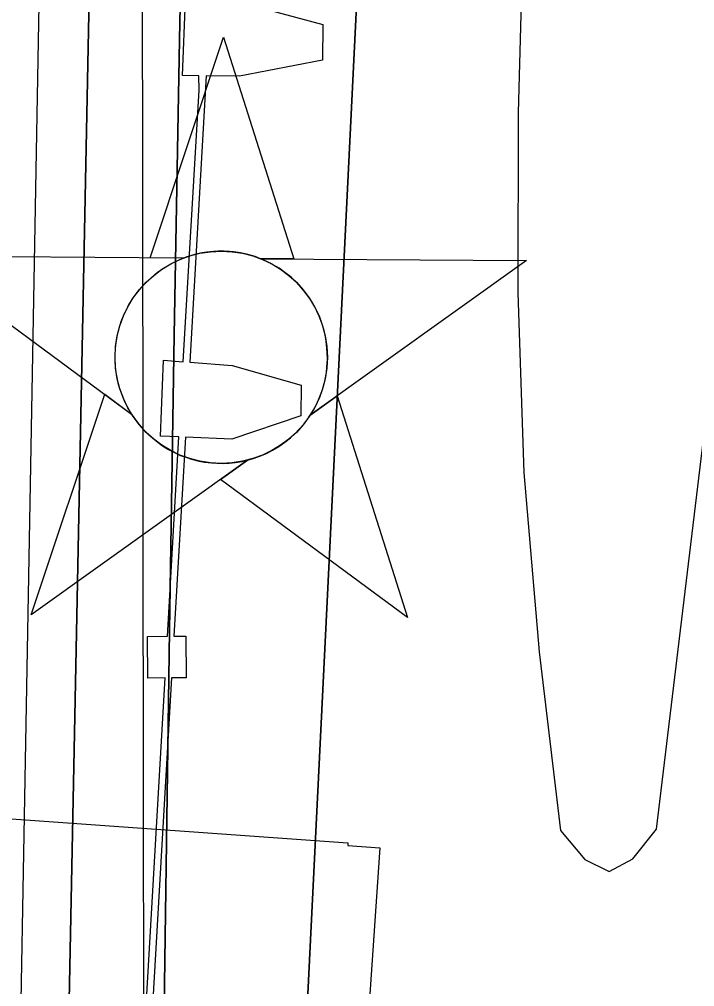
# Model space of a CAD drawing. Extents: x 3313447 to 3351316, y 703786 to 729172.
# Drawn here: x 3322800.6 to 3322994.8, y 718488.6 to 718766.9 of the extents above; entities that cross this region are included whole.
import ezdxf

# ---------------------------------------------------------------- set-up
doc = ezdxf.new("R2010")
doc.units = 0
for name, color, linetype in [('V-CHAN-DOCK', 7, 'Continuous'), ('V-CHAN-NAID', 7, 'Continuous'), ('V-GRID-MAJR', 7, 'Continuous'), ('V-RRAP-RVMT', 7, 'Continuous'), ('V-TOPO-DPTH', 7, 'Continuous'), ('V-TOPO-MAJR', 7, 'Continuous'), ('V-TOPO-MINR', 7, 'Continuous')]:
    doc.layers.add(name, color=color, linetype=linetype)

msp = doc.modelspace()

# ---------------------------------------------------------------- linework, layer by layer
at = {"layer": 'V-CHAN-DOCK'}
for points in [[(3322870.0500000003, 719051.83), (3322864.002, 718942.2930000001), (3322872.852, 718941.068), (3322896.019, 718934.74), (3322895.951, 718925.8640000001), (3322878.144, 718919.1730000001), (3322862.759, 718919.775), (3322862.577, 718916.458), (3322893.7430000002, 718914.8640000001), (3322886.616, 718775.432), (3322853.529, 718777.1240000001), (3322853.629, 718772.156), (3322866.742, 718771.08), (3322887.867, 718765.452), (3322887.788, 718755.208), (3322863.8510000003, 718750.617)], [(3322837.126, 718484.674), (3322842.486, 718577.442), (3322837.487, 718577.403), (3322837.392, 718589.402), (3322843.178, 718589.447), (3322846.49, 718646.779), (3322841.187, 718646.996), (3322842.041, 718668.8420000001), (3322847.739, 718668.404), (3322852.257, 718746.6190000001), (3322852.1750000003, 718750.707), (3322847.4620000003, 718750.7440000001), (3322848.316, 718772.59), (3322851.737, 718772.309), (3322851.6380000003, 718777.22), (3322848.366, 718792.631), (3322475.021, 718810.037)], [(3322837.126, 718484.674), (3322842.486, 718577.442), (3322837.487, 718577.403), (3322837.392, 718589.402), (3322843.178, 718589.447), (3322846.49, 718646.779), (3322841.187, 718646.996), (3322842.041, 718668.8420000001), (3322847.739, 718668.404), (3322852.257, 718746.6190000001), (3322852.1750000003, 718750.707), (3322847.4620000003, 718750.7440000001), (3322848.316, 718772.59), (3322851.737, 718772.309), (3322851.6380000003, 718777.22), (3322848.366, 718792.631), (3322475.021, 718810.037)], [(3322866.742, 718771.08), (3322887.867, 718765.452), (3322887.788, 718755.208), (3322863.8510000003, 718750.617), (3322854.346, 718750.6900000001), (3322849.5840000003, 718668.263), (3322861.833, 718667.3200000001), (3322881.592, 718661.705), (3322881.523, 718652.827), (3322861.667, 718646.154), (3322848.339, 718646.703), (3322845.034, 718589.464), (3322848.4990000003, 718589.49), (3322848.593, 718577.4890000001), (3322844.339, 718577.456), (3322838.982, 718484.688)], [(3322863.8510000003, 718750.617), (3322854.346, 718750.6900000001), (3322849.5840000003, 718668.263), (3322861.833, 718667.3200000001), (3322881.592, 718661.705), (3322881.523, 718652.827), (3322861.667, 718646.154), (3322848.339, 718646.703), (3322845.034, 718589.464), (3322848.4990000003, 718589.49), (3322848.593, 718577.4890000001), (3322844.339, 718577.456), (3322838.982, 718484.688)]]:
    msp.add_lwpolyline(points, dxfattribs=at)
at = {"layer": 'V-CHAN-NAID'}
for points in [[(3322847.768, 718698.242), (3322838.181, 718698.31), (3322859.307, 718761.794), (3322879.531, 718698.017), (3322869.944, 718698.085), (3322868.367, 718698.6630000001), (3322866.272, 718699.283), (3322864.232, 718699.734), (3322862.196, 718700.042), (3322861.029, 718700.156), (3322859.495, 718700.237), (3322857.773, 718700.235), (3322856.403, 718700.165), (3322854.497, 718699.964), (3322853.131, 718699.745), (3322851.347, 718699.361), (3322849.8170000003, 718698.941), (3322848.785, 718698.61)], [(3322847.768, 718698.242), (3322771.2770000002, 718698.784), (3322832.842, 718653.385), (3322831.7290000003, 718655.294), (3322830.919, 718656.922), (3322830.094, 718658.89), (3322829.398, 718660.944), (3322829.0330000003, 718662.267), (3322828.6720000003, 718663.893), (3322828.428, 718665.338), (3322828.24, 718666.936), (3322828.131, 718668.672), (3322828.119, 718670.253), (3322828.2260000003, 718672.327), (3322828.409, 718673.9450000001), (3322828.801, 718676.148), (3322829.282, 718678.071), (3322829.8850000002, 718679.958), (3322830.54, 718681.637), (3322831.267, 718683.225), (3322832.0810000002, 718684.76), (3322833.142, 718686.497), (3322834.173, 718687.9670000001), (3322835.173, 718689.236), (3322836.1750000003, 718690.382), (3322837.484, 718691.719), (3322838.535, 718692.684), (3322840.252, 718694.081), (3322841.464, 718694.951), (3322843.151, 718696.0210000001), (3322844.882, 718696.966), (3322846.328, 718697.65)], [(3322869.944, 718698.085), (3322946.436, 718697.542), (3322884.233, 718653.02), (3322885.144, 718654.509), (3322886.122, 718656.356), (3322886.8370000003, 718657.941), (3322887.576, 718659.8960000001), (3322888.1210000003, 718661.681), (3322888.519, 718663.3200000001), (3322888.88, 718665.33), (3322889.066, 718666.903), (3322889.19, 718669.109), (3322889.16, 718671.171), (3322888.972, 718673.3910000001), (3322888.7060000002, 718675.149), (3322888.215, 718677.381), (3322887.575, 718679.5210000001), (3322886.825, 718681.503), (3322886.177, 718682.946), (3322885.17, 718684.862), (3322884.108, 718686.584), (3322882.894, 718688.286), (3322881.633, 718689.8250000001), (3322880.361, 718691.191), (3322878.7290000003, 718692.723), (3322876.986, 718694.135), (3322875.303, 718695.312), (3322873.416, 718696.444), (3322871.944, 718697.205)], [(3322866.202, 718640.1140000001), (3322803.9990000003, 718595.5920000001), (3322825.125, 718659.0750000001), (3322832.842, 718653.385), (3322833.477, 718652.421), (3322834.86, 718650.562), (3322836.073, 718649.1460000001), (3322837.539, 718647.643), (3322838.928, 718646.392), (3322840.382, 718645.236), (3322841.785, 718644.2490000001), (3322843.463, 718643.213), (3322845.177, 718642.302), (3322846.968, 718641.491), (3322848.414, 718640.935), (3322850.042, 718640.406), (3322852.268, 718639.8420000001), (3322853.8000000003, 718639.555), (3322855.825, 718639.2980000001), (3322857.362, 718639.194), (3322859.223, 718639.172), (3322860.912, 718639.25), (3322862.622, 718639.426), (3322864.524, 718639.737)], [(3322884.233, 718653.02), (3322892.029, 718658.601), (3322912.253, 718594.824), (3322858.4050000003, 718634.534), (3322866.202, 718640.1140000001), (3322867.8680000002, 718640.59), (3322869.48, 718641.15), (3322871.6380000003, 718642.064), (3322873.373, 718642.948), (3322875.239, 718644.062), (3322876.978, 718645.274), (3322878.5300000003, 718646.519), (3322879.8170000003, 718647.687), (3322881.201, 718649.107), (3322882.4050000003, 718650.509), (3322883.524, 718651.981)]]:
    msp.add_lwpolyline(points, close=True, dxfattribs=at)
msp.add_circle((3322858.653821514, 718669.7074377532), 30.540600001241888, dxfattribs=at)
at = {"layer": 'V-GRID-MAJR'}
msp.add_spline([(3322840.097, 715233.372), (3322833.044, 721295.0380000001), (3322825.991, 727356.734), (3322825.989, 727358.642)], degree=3, dxfattribs=at)
at = {"layer": 'V-RRAP-RVMT'}
for p, q in [((3322769.502094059, 718538.9017036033), (3322895.0728493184, 718529.9479984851)), ((3322895.0728493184, 718529.9479984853), (3322895.0236708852, 718529.2450356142)), ((3322895.0236708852, 718529.2450356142), (3322904.311444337, 718528.5955711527)), ((3322904.311444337, 718528.5955711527), (3322897.3104366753, 718428.4765095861))]:
    msp.add_line(p, q, dxfattribs=at)
at = {"layer": 'V-TOPO-DPTH'}
for points in [[(3322842.663064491, 717436.2469395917), (3322845.125814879, 717487.6979062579), (3322847.390844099, 717539.1589083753), (3322863.2157893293, 717923.9447982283), (3322864.8645410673, 717966.2449866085), (3322866.392250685, 718008.5492860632), (3322867.7383971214, 718050.8597521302), (3322868.963501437, 718093.1743292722), (3322870.653624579, 718156.2271976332), (3322872.8808995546, 718230.0618698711), (3322875.4386660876, 718303.8839800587), (3322878.492169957, 718377.6872471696), (3322881.876165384, 718451.4779522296), (3322898.3686460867, 718786.5201441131), (3322900.1534983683, 718816.3052840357), (3322902.361037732, 718846.0545217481), (3322905.20260772, 718875.7499061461), (3322908.46686479, 718905.409388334), (3322934.324449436, 719119.3428836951), (3322943.5342747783, 719196.0541948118), (3322952.662504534, 719272.7751481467), (3322961.6683409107, 719349.5105648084), (3322970.5925817, 719426.2556236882), (3322983.5799811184, 719538.7240581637)], [(3322983.5799811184, 719538.7240581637), (3322970.5925817, 719426.2556236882), (3322961.6683409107, 719349.5105648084), (3322952.662504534, 719272.7751481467), (3322943.5342747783, 719196.0541948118), (3322934.324449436, 719119.3428836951), (3322908.46686479, 718905.409388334), (3322905.20260772, 718875.7499061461), (3322902.361037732, 718846.0545217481), (3322900.1534983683, 718816.3052840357), (3322898.3686460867, 718786.5201441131), (3322881.876165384, 718451.4779522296), (3322878.492169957, 718377.6872471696), (3322875.4386660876, 718303.8839800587), (3322872.8808995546, 718230.0618698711), (3322870.653624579, 718156.2271976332), (3322868.963501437, 718093.1743292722), (3322867.7383971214, 718050.8597521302), (3322866.392250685, 718008.5492860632), (3322864.8645410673, 717966.2449866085), (3322863.2157893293, 717923.9447982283), (3322847.390844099, 717539.1589083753), (3322845.125814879, 717487.6979062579), (3322842.663064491, 717436.2469395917)], [(3322836.2431728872, 718062.1285495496), (3322843.757132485, 718591.1045492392), (3322844.395928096, 718633.603727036), (3322845.0815206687, 718676.1021112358), (3322845.8373086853, 718718.5993050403), (3322846.639893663, 718761.095705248), (3322848.065264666, 718833.4050321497), (3322848.228915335, 718839.7446253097), (3322848.4440859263, 718846.0821546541), (3322848.736536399, 718852.4165882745), (3322849.0805067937, 718858.7489580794), (3322853.1372438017, 718925.870992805), (3322855.6229952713, 718965.7578441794), (3322858.2084225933, 719005.6380459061), (3322860.9433636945, 719045.5082731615), (3322863.7779806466, 719085.371850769), (3322896.0345077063, 719527.2877709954)], [(3322896.0345077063, 719527.2877709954), (3322863.7779806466, 719085.371850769), (3322860.9433636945, 719045.5082731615), (3322858.2084225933, 719005.6380459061), (3322855.6229952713, 718965.7578441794), (3322853.1372438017, 718925.870992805), (3322849.0805067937, 718858.7489580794), (3322848.736536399, 718852.4165882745), (3322848.4440859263, 718846.0821546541), (3322848.228915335, 718839.7446253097), (3322848.065264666, 718833.4050321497), (3322846.639893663, 718761.095705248), (3322845.8373086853, 718718.5993050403), (3322845.0815206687, 718676.1021112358), (3322844.395928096, 718633.603727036), (3322843.757132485, 718591.1045492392), (3322836.2431728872, 718062.1285495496)], [(3322814.761699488, 718479.8008328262), (3322821.272302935, 718807.1156940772), (3322821.7341080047, 718826.5859387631), (3322822.2951996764, 718846.052941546), (3322823.0052212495, 718865.5150814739), (3322823.814529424, 718884.9739794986), (3322846.535203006, 719385.1690621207), (3322848.023386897, 719417.668449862), (3322849.5274623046, 719450.1670962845), (3322851.0553749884, 719482.6646307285)], [(3322851.0553749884, 719482.6646307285), (3322849.5274623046, 719450.1670962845), (3322848.023386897, 719417.668449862), (3322846.535203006, 719385.1690621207), (3322823.814529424, 718884.9739794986), (3322823.0052212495, 718865.5150814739), (3322822.2951996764, 718846.052941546), (3322821.7341080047, 718826.5859387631), (3322821.272302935, 718807.1156940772), (3322814.761699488, 718479.8008328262)]]:
    msp.add_lwpolyline(points, dxfattribs=at)
at = {"layer": 'V-TOPO-MAJR'}
msp.add_lwpolyline([(3322960.779910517, 718951.1455854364), (3322956.9510486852, 718928.8677183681), (3322953.83491562, 718906.4495918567), (3322948.536112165, 718860.1668063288), (3322947.8275950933, 718853.1742080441), (3322947.240632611, 718846.1730096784), (3322946.8360020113, 718839.158911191), (3322946.5529260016, 718832.1362126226), (3322944.039631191, 718740.012250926), (3322943.9740678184, 718688.217331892), (3322945.696864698, 718636.5285889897), (3322950.1022019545, 718584.9991102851), (3322956.2958994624, 718533.5758077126), (3322963.288266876, 718525.2301497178), (3322970.2188751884, 718521.7038510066), (3322977.056844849, 718525.4065912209), (3322983.8330554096, 718533.9286907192), (3323014.3074799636, 718786.1340794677)], dxfattribs=at)
at = {"layer": 'V-TOPO-MINR'}
for points in [[(3322842.663064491, 717436.2469395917), (3322845.125814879, 717487.6979062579), (3322847.390844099, 717539.1589083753), (3322863.2157893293, 717923.9447982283), (3322864.8645410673, 717966.2449866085), (3322866.392250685, 718008.5492860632), (3322867.7383971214, 718050.8597521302), (3322868.963501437, 718093.1743292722), (3322870.653624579, 718156.2271976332), (3322872.8808995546, 718230.0618698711), (3322875.4386660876, 718303.8839800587), (3322878.492169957, 718377.6872471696), (3322881.876165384, 718451.4779522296), (3322898.3686460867, 718786.5201441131), (3322900.1534983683, 718816.3052840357), (3322902.361037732, 718846.0545217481), (3322905.20260772, 718875.7499061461), (3322908.46686479, 718905.409388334), (3322934.324449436, 719119.3428836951), (3322943.5342747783, 719196.0541948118), (3322952.662504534, 719272.7751481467), (3322961.6683409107, 719349.5105648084), (3322970.5925817, 719426.2556236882), (3322983.5799811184, 719538.7240581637)], [(3322896.0345077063, 719527.2877709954), (3322863.7779806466, 719085.371850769), (3322860.9433636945, 719045.5082731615), (3322858.2084225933, 719005.6380459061), (3322855.6229952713, 718965.7578441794), (3322853.1372438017, 718925.870992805), (3322849.0805067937, 718858.7489580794), (3322848.736536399, 718852.4165882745), (3322848.4440859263, 718846.0821546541), (3322848.228915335, 718839.7446253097), (3322848.065264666, 718833.4050321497), (3322846.639893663, 718761.095705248), (3322845.8373086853, 718718.5993050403), (3322845.0815206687, 718676.1021112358), (3322844.395928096, 718633.603727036), (3322843.757132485, 718591.1045492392), (3322836.2431728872, 718062.1285495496)], [(3322826.506267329, 719488.7429258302), (3322825.8878150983, 719442.9983429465), (3322825.062819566, 719397.2581852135), (3322823.928009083, 719351.5246652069), (3322822.586655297, 719305.7955703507), (3322809.2907081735, 718899.4756145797), (3322808.475378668, 718872.7595851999), (3322807.7385073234, 718846.0415648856), (3322807.119323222, 718819.3205581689), (3322806.5785972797, 718792.5975605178), (3322796.1412487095, 718213.7542523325)], [(3322851.0553749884, 719482.6646307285), (3322849.5274623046, 719450.1670962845), (3322848.023386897, 719417.668449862), (3322846.535203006, 719385.1690621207), (3322823.814529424, 718884.9739794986), (3322823.0052212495, 718865.5150814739), (3322822.2951996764, 718846.052941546), (3322821.7341080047, 718826.5859387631), (3322821.272302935, 718807.1156940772), (3322814.761699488, 718479.8008328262)]]:
    msp.add_lwpolyline(points, dxfattribs=at)

doc.saveas('drawing.dxf')
